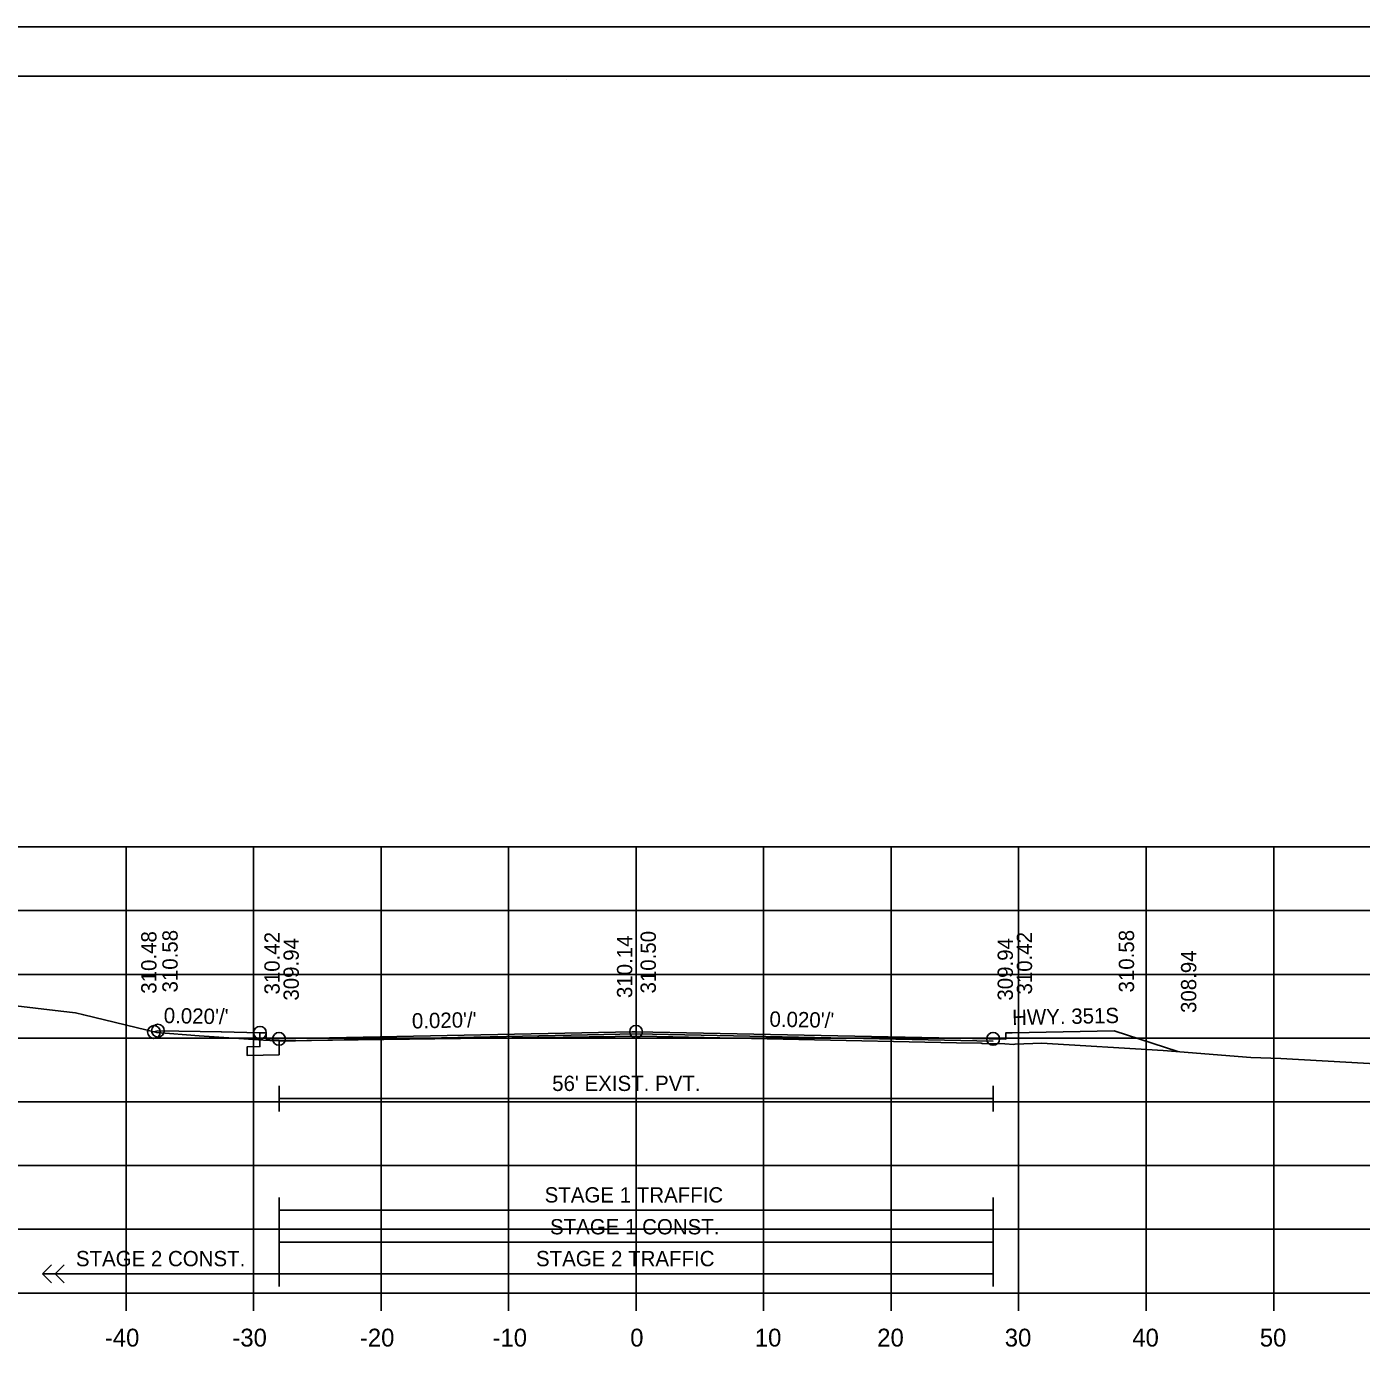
# Model space of a CAD drawing. Extents: x 1368122 to 1710785, y 373130 to 557566.
# Drawn here: x 1370641.1 to 1370745.8, y 373239.8 to 373343.7 of the extents above; entities that cross this region are included whole.
import ezdxf

# ---------------------------------------------------------------- set-up
doc = ezdxf.new("R2010")
doc.units = 0
for name, color, linetype in [('R_Alt Surface', 7, 'Continuous'), ('R_Axis', 7, 'Continuous'), ('R_Axis Annot', 7, 'Continuous'), ('R_Border', 7, 'Continuous'), ('R_Exist Surface', 7, 'Continuous'), ('R_Fin Surface', 7, 'Continuous'), ('R_Grid', 7, 'Continuous'), ('R_No Plot', 7, 'Continuous'), ('R_Striping', 7, 'Continuous'), ('R_Water', 7, 'Continuous'), ('R_Xsect Elev', 7, 'Continuous'), ('R_Xsect Slope', 7, 'Continuous')]:
    doc.layers.add(name, color=color, linetype=linetype)

msp = doc.modelspace()

# ---------------------------------------------------------------- linework, layer by layer
at = {"layer": 'R_Alt Surface'}
for points in [[(1370716.92, 373264.08), (1370688.92, 373264.64), (1370660.92, 373264.08), (1370660.92, 373263), (1370660.92, 373263), (1370658.42, 373262.95), (1370658.42, 373263.62), (1370659.42, 373263.64), (1370659.42, 373264.73)], [(1370660.92, 373260.56), (1370660.92, 373258.56)], [(1370716.92, 373260.56), (1370716.92, 373258.56)], [(1370660.92, 373259.56), (1370716.92, 373259.56)]]:
    msp.add_lwpolyline(points, dxfattribs=at)
at = {"layer": 'R_Axis'}
for p, q in [((1370538.92, 373244.31), (1370838.92, 373244.31)), ((1370648.92, 373242.91), (1370648.92, 373244.31)), ((1370658.92, 373242.91), (1370658.92, 373244.31)), ((1370668.92, 373242.91), (1370668.92, 373244.31)), ((1370678.92, 373242.91), (1370678.92, 373244.31)), ((1370688.92, 373242.91), (1370688.92, 373244.31)), ((1370698.92, 373242.91), (1370698.92, 373244.31)), ((1370708.92, 373242.91), (1370708.92, 373244.31)), ((1370718.92, 373242.91), (1370718.92, 373244.31)), ((1370728.92, 373242.91), (1370728.92, 373244.31)), ((1370738.92, 373242.91), (1370738.92, 373244.31))]:
    msp.add_line(p, q, dxfattribs=at)
at = {"layer": 'R_Border'}
for p, q in [((1370530.92, 373339.77), (1370847.1, 373339.77)), ((1370683.44, 373339.51), (1370683.44, 373339.51)), ((1370683.44, 373339.51), (1370683.44, 373339.51))]:
    msp.add_line(p, q, dxfattribs=at)
at = {"layer": 'R_Exist Surface'}
msp.add_lwpolyline([(1370638.26, 373267.08), (1370643.81, 373266.42), (1370644.96, 373266.29), (1370645.6, 373266.13), (1370651.33, 373264.74), (1370654.65, 373264.48), (1370659.69, 373264.15), (1370660.19, 373264.11), (1370661.08, 373264.09), (1370683.21, 373264.37), (1370689.33, 373264.45), (1370714.05, 373263.94), (1370715.99, 373263.9), (1370716.06, 373263.89), (1370717.84, 373263.85), (1370718.54, 373263.82), (1370718.64, 373263.84), (1370720.72, 373263.9), (1370730.24, 373263.34), (1370737.12, 373262.8), (1370739.47, 373262.72), (1370749.68, 373262.14)], dxfattribs=at)
at = {"layer": 'R_Fin Surface'}
for points in [[(1370651.11, 373264.79), (1370651.42, 373264.89), (1370651.42, 373264.89), (1370656.37, 373264.8), (1370656.42, 373264.79), (1370659.39, 373264.73), (1370659.42, 373264.73), (1370659.91, 373264.73), (1370659.92, 373264.73), (1370659.92, 373264.24), (1370659.92, 373264.23), (1370659.93, 373264.23), (1370660.92, 373264.25), (1370688.61, 373264.81), (1370688.92, 373264.81), (1370716.61, 373264.26), (1370716.92, 373264.25)], [(1370716.92, 373264.25), (1370717.92, 373264.23), (1370717.92, 373264.73), (1370718.42, 373264.73), (1370726.42, 373264.89), (1370731.4, 373263.25)]]:
    msp.add_lwpolyline(points, dxfattribs=at)
at = {"layer": 'R_Grid'}
for p, q in [((1370538.92, 373279.31), (1370838.92, 373279.31)), ((1370648.92, 373244.31), (1370648.92, 373279.31)), ((1370658.92, 373244.31), (1370658.92, 373279.31)), ((1370668.92, 373244.31), (1370668.92, 373279.31)), ((1370678.92, 373244.31), (1370678.92, 373279.31)), ((1370688.92, 373244.31), (1370688.92, 373279.31)), ((1370698.92, 373244.31), (1370698.92, 373279.31)), ((1370708.92, 373244.31), (1370708.92, 373279.31)), ((1370718.92, 373244.31), (1370718.92, 373279.31)), ((1370728.92, 373244.31), (1370728.92, 373279.31)), ((1370738.92, 373244.31), (1370738.92, 373279.31)), ((1370538.92, 373274.31), (1370838.92, 373274.31)), ((1370538.92, 373269.31), (1370838.92, 373269.31)), ((1370538.92, 373264.31), (1370838.92, 373264.31)), ((1370538.92, 373259.31), (1370838.92, 373259.31)), ((1370538.92, 373254.31), (1370838.92, 373254.31)), ((1370538.92, 373249.31), (1370838.92, 373249.31)), ((1370538.92, 373244.31), (1370838.92, 373244.31))]:
    msp.add_line(p, q, dxfattribs=at)
at = {"layer": 'R_No Plot'}
msp.add_line((1370518.52, 373343.66), (1370851.85, 373343.66), dxfattribs=at)
for points in [[(1370518.51, 373343.66), (1370851.85, 373343.66), (1370851.85, 373130.33), (1370518.51, 373130.33)], [(1370764.84, 373339.77), (1370784.46, 373339.77), (1370784.46, 373329.89), (1370800.57, 373329.89), (1370823.77, 373329.89), (1370823.89, 373301.73), (1370847.1, 373301.73), (1370847.1, 373134.31), (1370530.92, 373134.31), (1370530.92, 373339.77)]]:
    msp.add_lwpolyline(points, close=True, dxfattribs=at)
for centre in [(1370651.11, 373264.79), (1370651.42, 373264.89), (1370688.92, 373264.81), (1370659.42, 373264.73), (1370660.92, 373264.25), (1370716.92, 373264.25)]:
    msp.add_circle(centre, 0.5, dxfattribs=at)
at = {"layer": 'R_Striping'}
for p, q in [((1370642.37, 373245.81), (1370643.08, 373246.52)), ((1370643.37, 373245.81), (1370644.08, 373246.52)), ((1370642.37, 373245.81), (1370660.92, 373245.81)), ((1370643.08, 373245.1), (1370642.37, 373245.81)), ((1370644.08, 373245.1), (1370643.37, 373245.81))]:
    msp.add_line(p, q, dxfattribs=at)
for points in [[(1370660.92, 373251.81), (1370660.92, 373244.81)], [(1370716.92, 373251.81), (1370716.92, 373244.81)], [(1370660.92, 373250.81), (1370716.92, 373250.81)], [(1370660.92, 373248.31), (1370716.92, 373248.31)], [(1370660.92, 373245.81), (1370716.92, 373245.81)]]:
    msp.add_lwpolyline(points, dxfattribs=at)
at = {"layer": 'R_Xsect Elev'}
msp.add_line((1370688.92, 373264.45), (1370688.92, 373274.45), dxfattribs=at)

# ---------------------------------------------------------------- texts
at = {"layer": 'R_Axis Annot'}
for s, p in [('-40', (1370647.26, 373240.11)), ('-30', (1370657.26, 373240.11)), ('-20', (1370667.26, 373240.11)), ('-10', (1370677.66, 373240.11)), ('0', (1370688.46, 373240.11)), ('10', (1370698.23, 373240.11)), ('20', (1370707.83, 373240.11)), ('30', (1370717.83, 373240.11)), ('40', (1370727.83, 373240.11)), ('50', (1370737.83, 373240.11))]:
    msp.add_text(s, height=1.4, dxfattribs=at).set_placement(p)
at = {"layer": 'R_Fin Surface'}
for s, rotation, p in [('310.58', 90, (1370727.97, 373267.89)), ('310.42', 90, (1370719.97, 373267.73)), ('308.94', 90, (1370732.85, 373266.28)), ('HWY. 351S', 1.1457, (1370718.42, 373265.33))]:
    msp.add_text(s, height=1.2, rotation=rotation, dxfattribs=at).set_placement(p)
at = {"layer": 'R_Striping'}
for s, p in [('STAGE 1 TRAFFIC', (1370681.75, 373251.41)), ('STAGE 1 CONST.', (1370682.17, 373248.91)), ('STAGE 2 CONST.', (1370644.99, 373246.41)), ('STAGE 2 TRAFFIC', (1370681.07, 373246.41))]:
    msp.add_text(s, height=1.2, dxfattribs=at).set_placement(p)
at = {"layer": 'R_Water'}
msp.add_text("56' EXIST. PVT.", height=1.2, dxfattribs=at).set_placement((1370682.34, 373260.16))
at = {"layer": 'R_Xsect Elev'}
for s, p in [('310.48', (1370651.31, 373267.79)), ('310.58', (1370652.97, 373267.89)), ('310.50', (1370690.47, 373267.81)), ('310.42', (1370660.97, 373267.73)), ('309.94', (1370662.47, 373267.25)), ('310.14', (1370688.62, 373267.45)), ('309.94', (1370718.47, 373267.25))]:
    msp.add_text(s, height=1.2, rotation=90, dxfattribs=at).set_placement(p)
at = {"layer": 'R_Xsect Slope'}
for rotation, p in [(358.8542, (1370651.87, 373265.49)), (1.1458, (1370671.35, 373265.06)), (358.8542, (1370699.37, 373265.21))]:
    msp.add_text("0.020'/'", height=1.2, rotation=rotation, dxfattribs=at).set_placement(p)

doc.saveas('drawing.dxf')
